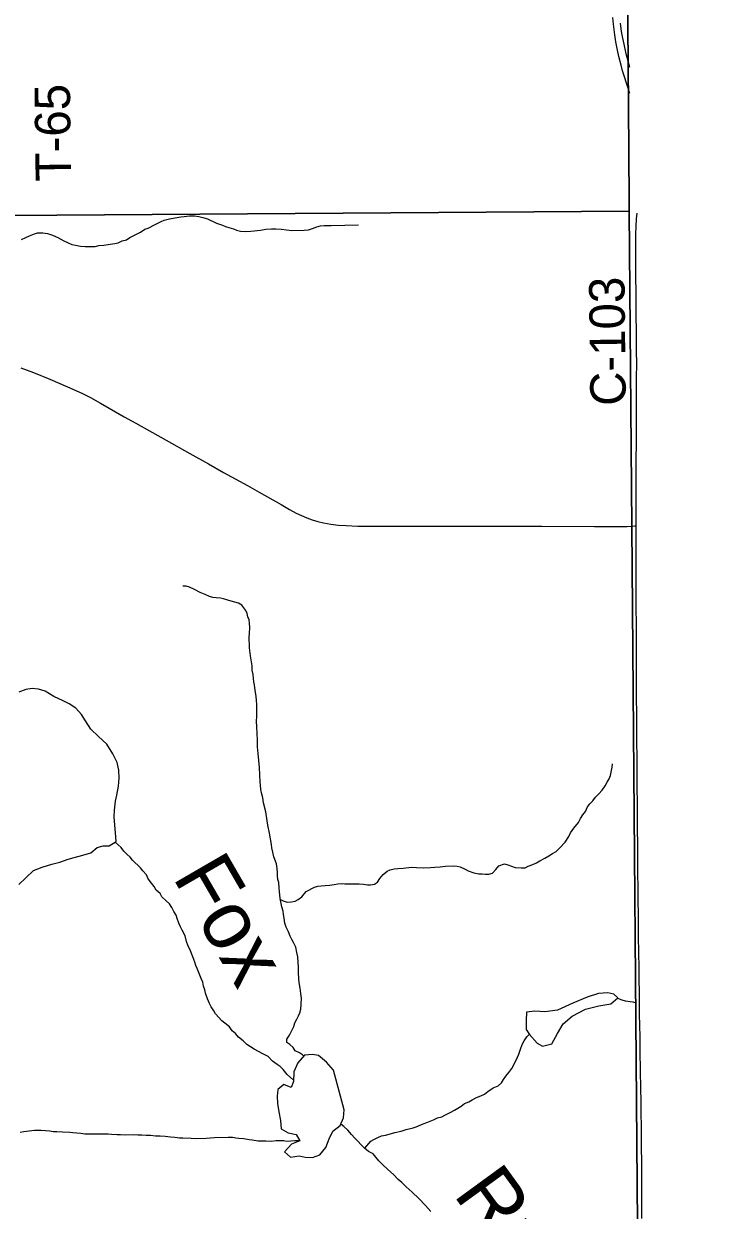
# Model space of a CAD drawing. Extents: x 1985906 to 2360102, y 891258 to 1222054.
# Drawn here: x 2198985 to 2204939, y 1049864 to 1059903 of the extents above; entities that cross this region are included whole.
import ezdxf

# ---------------------------------------------------------------- set-up
doc = ezdxf.new("R2010")
doc.units = 0
for name, color, linetype in [('GM_X_Adjacent_County', 7, 'Continuous'), ('GM_X_County', 7, 'Continuous'), ('GM_X_County_Road', 7, 'Continuous'), ('GM_X_County_Road_Text', 7, 'Continuous'), ('GM_X_Minor_Lake', 7, 'Continuous'), ('GM_X_Minor_River', 7, 'Continuous'), ('GM_X_Minor_River_Text', 7, 'Continuous'), ('GM_X_State_Route', 7, 'Continuous'), ('GM_X_Township', 7, 'Continuous'), ('GM_X_Township_Road_Text', 7, 'Continuous')]:
    doc.layers.add(name, color=color, linetype=linetype)

msp = doc.modelspace()

# ---------------------------------------------------------------- linework, layer by layer
at = {"layer": 'GM_X_Adjacent_County'}
msp.add_lwpolyline([(2204184, 1049044), (2204131, 1055650), (2204109, 1058317), (2204108, 1058407), (2204102, 1059211), (2204097, 1059892), (2204085, 1062073), (2204074, 1062671), (2204592, 1062652), (2205426, 1062621), (2210448, 1062486), (2212077, 1062442), (2214252, 1062298), (2216024, 1062234), (2218716, 1062135), (2224371, 1061928), (2226221, 1061860), (2226856, 1061837), (2228638, 1061772), (2234873, 1061544)], dxfattribs=at)
at = {"layer": 'GM_X_County'}
msp.add_lwpolyline([(2203986, 1071081), (2204018, 1068050), (2204019, 1067962), (2204061, 1063896), (2204074, 1062671), (2204085, 1062073), (2204097, 1059892), (2204102, 1059211), (2204108, 1058407), (2204109, 1058317), (2204131, 1055650), (2204184, 1049044)], dxfattribs=at)
at = {"layer": 'GM_X_County_Road'}
for points in [[(2204168, 1055655), (2204167, 1055666), (2204167, 1055731), (2204167, 1055881), (2204168, 1056027), (2204169, 1056157), (2204171, 1056412), (2204172, 1056582), (2204172, 1056795), (2204172, 1056893), (2204173, 1057040), (2204172, 1057122), (2204170, 1057269), (2204168, 1057467), (2204167, 1057549), (2204167, 1057643), (2204166, 1057746), (2204164, 1057826), (2204164, 1057925), (2204165, 1058025), (2204165, 1058078), (2204165, 1058124), (2204167, 1058188), (2204171, 1058253), (2204176, 1058300)], [(2198960, 1056990), (2199068, 1056951), (2199206, 1056896), (2199356, 1056830), (2199476, 1056776), (2199549, 1056740), (2199636, 1056693), (2199835, 1056578), (2199933, 1056522), (2200191, 1056379), (2200391, 1056267), (2200548, 1056178), (2200677, 1056107), (2200878, 1055995), (2200978, 1055939), (2201164, 1055835), (2201234, 1055794), (2201291, 1055763), (2201335, 1055741), (2201380, 1055722), (2201426, 1055706), (2201473, 1055692), (2201521, 1055681), (2201585, 1055670), (2201650, 1055661), (2201715, 1055656), (2201813, 1055653), (2201945, 1055652), (2202076, 1055652), (2202191, 1055652), (2202355, 1055651), (2202731, 1055651), (2202879, 1055651), (2202977, 1055651), (2203125, 1055651), (2203371, 1055651), (2203814, 1055649), (2203994, 1055649), (2204092, 1055650), (2204156, 1055654), (2204168, 1055655)], [(2204216, 1049793), (2204216, 1049891), (2204217, 1049989), (2204217, 1050186), (2204214, 1050481), (2204209, 1050776), (2204207, 1050902), (2204205, 1051039), (2204203, 1051219), (2204202, 1051284), (2204201, 1051331), (2204197, 1051524), (2204196, 1051606), (2204196, 1051704), (2204194, 1051819), (2204192, 1051933), (2204191, 1052029), (2204188, 1052196), (2204188, 1052278), (2204185, 1052573), (2204183, 1052737), (2204182, 1052868), (2204178, 1053180), (2204178, 1053278), (2204176, 1053475), (2204176, 1053623), (2204174, 1053901), (2204173, 1054033), (2204172, 1054229), (2204172, 1054475), (2204171, 1054623), (2204170, 1054787), (2204169, 1055000), (2204168, 1055279), (2204167, 1055410), (2204168, 1055558), (2204168, 1055605), (2204168, 1055655)]]:
    msp.add_lwpolyline(points, dxfattribs=at)
at = {"layer": 'GM_X_Minor_Lake'}
for points in [[(2198945, 1052620), (2199003, 1052675), (2199069, 1052739), (2199142, 1052766), (2199224, 1052791), (2199290, 1052809), (2199360, 1052834), (2199412, 1052848), (2199484, 1052867), (2199554, 1052889), (2199606, 1052934), (2199658, 1052948), (2199708, 1052947), (2199768, 1052983), (2199763, 1053056), (2199757, 1053122), (2199750, 1053192), (2199752, 1053248), (2199761, 1053324), (2199773, 1053376), (2199786, 1053453), (2199794, 1053519), (2199789, 1053587), (2199775, 1053651), (2199740, 1053725), (2199689, 1053807), (2199619, 1053871), (2199552, 1053934), (2199508, 1054006), (2199473, 1054058), (2199425, 1054112), (2199371, 1054149), (2199320, 1054173), (2199240, 1054211), (2199167, 1054256), (2199109, 1054274), (2199057, 1054277), (2199003, 1054269), (2198945, 1054246)], [(2203331, 1051278), (2203375, 1051252), (2203455, 1051271), (2203503, 1051360), (2203550, 1051440), (2203626, 1051505), (2203739, 1051564), (2203851, 1051593), (2203953, 1051610), (2204013, 1051662), (2203979, 1051692), (2203927, 1051702), (2203850, 1051697), (2203753, 1051668), (2203633, 1051615), (2203503, 1051556), (2203395, 1051543), (2203309, 1051547), (2203241, 1051540), (2203237, 1051470), (2203238, 1051394), (2203266, 1051352)], [(2203266, 1051352), (2203331, 1051278)], [(2201608, 1051050), (2201546, 1051118), (2201479, 1051172), (2201429, 1051183), (2201361, 1051175), (2201304, 1051112), (2201272, 1051036), (2201267, 1050953), (2201247, 1050903), (2201187, 1050927), (2201135, 1050886), (2201131, 1050828), (2201134, 1050766), (2201144, 1050696), (2201157, 1050624), (2201164, 1050553), (2201222, 1050520), (2201292, 1050504), (2201322, 1050450), (2201251, 1050424), (2201191, 1050359), (2201243, 1050313), (2201315, 1050324), (2201368, 1050312), (2201428, 1050309), (2201492, 1050333), (2201543, 1050396), (2201571, 1050468), (2201600, 1050533), (2201664, 1050581), (2201691, 1050646), (2201697, 1050714)], [(2201697, 1050714), (2201608, 1051050)]]:
    msp.add_lwpolyline(points, dxfattribs=at)
at = {"layer": 'GM_X_Minor_River'}
for points in [[(2198966, 1058076), (2199003, 1058095), (2199033, 1058109), (2199075, 1058126), (2199101, 1058133), (2199147, 1058133), (2199186, 1058128), (2199230, 1058115), (2199275, 1058094), (2199324, 1058067), (2199356, 1058053), (2199392, 1058036), (2199423, 1058030), (2199465, 1058021), (2199505, 1058018), (2199590, 1058019), (2199622, 1058026), (2199664, 1058029), (2199716, 1058038), (2199756, 1058043), (2199784, 1058049), (2199818, 1058066), (2199854, 1058075), (2199884, 1058095), (2199918, 1058112), (2199973, 1058139), (2200009, 1058164), (2200037, 1058173), (2200097, 1058204), (2200148, 1058229), (2200174, 1058240), (2200218, 1058252), (2200266, 1058261), (2200316, 1058270), (2200343, 1058271), (2200389, 1058276), (2200431, 1058277), (2200467, 1058271), (2200501, 1058262), (2200540, 1058253), (2200617, 1058216), (2200668, 1058197), (2200694, 1058187), (2200722, 1058178), (2200761, 1058166), (2200787, 1058157), (2200821, 1058149), (2200863, 1058146), (2200908, 1058149), (2200934, 1058150), (2200962, 1058152), (2200988, 1058155), (2201034, 1058164), (2201082, 1058168), (2201120, 1058167), (2201167, 1058164), (2201209, 1058159), (2201253, 1058154), (2201358, 1058156), (2201394, 1058160), (2201428, 1058169), (2201466, 1058184), (2201498, 1058193), (2201528, 1058195), (2201560, 1058196), (2201586, 1058196), (2201817, 1058201)], [(2200676, 1055036), (2200650, 1055042), (2200614, 1055045), (2200586, 1055049), (2200557, 1055056), (2200521, 1055074), (2200478, 1055091), (2200430, 1055116), (2200389, 1055135), (2200359, 1055143), (2200331, 1055144)], [(2201355, 1051168), (2201344, 1051179), (2201318, 1051195), (2201283, 1051214), (2201264, 1051240), (2201238, 1051266), (2201211, 1051283), (2201211, 1051311), (2201234, 1051346), (2201252, 1051380), (2201271, 1051419), (2201280, 1051449), (2201296, 1051480), (2201311, 1051508), (2201323, 1051535), (2201330, 1051565), (2201334, 1051607), (2201335, 1051659), (2201330, 1051699), (2201325, 1051744), (2201318, 1051774), (2201314, 1051816), (2201310, 1051882), (2201311, 1051924), (2201309, 1051960), (2201304, 1052008), (2201295, 1052046), (2201288, 1052090), (2201267, 1052128), (2201253, 1052156), (2201240, 1052182), (2201225, 1052220), (2201205, 1052260), (2201194, 1052292), (2201189, 1052336), (2201184, 1052366), (2201180, 1052394), (2201169, 1052430), (2201160, 1052474), (2201156, 1052502), (2201150, 1052562), (2201148, 1052590), (2201143, 1052636), (2201136, 1052662), (2201132, 1052692), (2201133, 1052720), (2201129, 1052756), (2201124, 1052795), (2201103, 1052854), (2201094, 1052894), (2201085, 1052930), (2201082, 1052958), (2201065, 1053053), (2201051, 1053121), (2201046, 1053159), (2201033, 1053235), (2201013, 1053311), (2201008, 1053353), (2201000, 1053383), (2200991, 1053425), (2200988, 1053459), (2200986, 1053485), (2200983, 1053549), (2200979, 1053610), (2200974, 1053670), (2200969, 1053728), (2200964, 1053784), (2200963, 1053840), (2200960, 1053898), (2200957, 1053955), (2200956, 1054003), (2200957, 1054041), (2200958, 1054083), (2200958, 1054109), (2200957, 1054144), (2200954, 1054176), (2200952, 1054212), (2200945, 1054262), (2200938, 1054308), (2200933, 1054336), (2200931, 1054362), (2200926, 1054398), (2200919, 1054432), (2200917, 1054470), (2200903, 1054554), (2200897, 1054623), (2200895, 1054655), (2200894, 1054683), (2200894, 1054713), (2200895, 1054745), (2200900, 1054793), (2200897, 1054832), (2200893, 1054858), (2200882, 1054884), (2200876, 1054912), (2200865, 1054939), (2200832, 1054983), (2200802, 1054999), (2200741, 1055017), (2200713, 1055027), (2200676, 1055036)], [(2201157, 1052493), (2201182, 1052482), (2201214, 1052471), (2201251, 1052473), (2201283, 1052480), (2201309, 1052493), (2201338, 1052517), (2201376, 1052560), (2201445, 1052598), (2201475, 1052606), (2201503, 1052609), (2201535, 1052612), (2201573, 1052614), (2201612, 1052619), (2201644, 1052626), (2201676, 1052628), (2201702, 1052627), (2201730, 1052625), (2201766, 1052626), (2201824, 1052625), (2201861, 1052622), (2201895, 1052618), (2201921, 1052617), (2201953, 1052622), (2201979, 1052640), (2202000, 1052671), (2202026, 1052705), (2202062, 1052734), (2202087, 1052743), (2202121, 1052753), (2202152, 1052756), (2202196, 1052759), (2202266, 1052766), (2202310, 1052765), (2202370, 1052762), (2202427, 1052763), (2202463, 1052766), (2202509, 1052769), (2202555, 1052774), (2202621, 1052779), (2202652, 1052776), (2202678, 1052770), (2202720, 1052751), (2202747, 1052737), (2202795, 1052720), (2202836, 1052709), (2202864, 1052709), (2202890, 1052708), (2202922, 1052708), (2202952, 1052715), (2202980, 1052746), (2203005, 1052778), (2203055, 1052795), (2203081, 1052786), (2203112, 1052776), (2203144, 1052765), (2203194, 1052760), (2203229, 1052760), (2203254, 1052775), (2203294, 1052788), (2203324, 1052804), (2203352, 1052821), (2203396, 1052842), (2203428, 1052863), (2203461, 1052881), (2203491, 1052900), (2203521, 1052929), (2203566, 1052978), (2203597, 1053027), (2203611, 1053057), (2203640, 1053098), (2203679, 1053145), (2203697, 1053177), (2203716, 1053210), (2203738, 1053238), (2203757, 1053277), (2203777, 1053303), (2203802, 1053328), (2203824, 1053359), (2203852, 1053387), (2203879, 1053418), (2203907, 1053455), (2203922, 1053485), (2203940, 1053513), (2203951, 1053542), (2203964, 1053612), (2203967, 1053641)], [(2201267, 1050965), (2201215, 1051012), (2201180, 1051056), (2201155, 1051081), (2201129, 1051097), (2201090, 1051124), (2201055, 1051164), (2201008, 1051187), (2200935, 1051226), (2200874, 1051267), (2200841, 1051298), (2200803, 1051328), (2200776, 1051359), (2200749, 1051383), (2200726, 1051415), (2200688, 1051448), (2200661, 1051466), (2200608, 1051525), (2200593, 1051551), (2200572, 1051584), (2200556, 1051614), (2200541, 1051654), (2200524, 1051700), (2200519, 1051728), (2200507, 1051760), (2200500, 1051794), (2200487, 1051824), (2200452, 1051908), (2200443, 1051934), (2200433, 1051962), (2200416, 1052009), (2200405, 1052037), (2200394, 1052067), (2200378, 1052099), (2200363, 1052139), (2200350, 1052187), (2200325, 1052235), (2200312, 1052263), (2200297, 1052294), (2200285, 1052332), (2200276, 1052360), (2200255, 1052392), (2200239, 1052426), (2200218, 1052456), (2200191, 1052483), (2200155, 1052515), (2200140, 1052545), (2200107, 1052572), (2200088, 1052604), (2200054, 1052645), (2200035, 1052673), (2200024, 1052701), (2199993, 1052735), (2199973, 1052760), (2199905, 1052825), (2199885, 1052851), (2199858, 1052877), (2199833, 1052902), (2199811, 1052932), (2199758, 1052977)], [(2204010, 1051659), (2204048, 1051645), (2204074, 1051637), (2204139, 1051627), (2204168, 1051618)], [(2201872, 1050388), (2201923, 1050449), (2201949, 1050462), (2201981, 1050480), (2202012, 1050493), (2202046, 1050500), (2202078, 1050508), (2202126, 1050523), (2202180, 1050532), (2202222, 1050547), (2202280, 1050562), (2202306, 1050571), (2202366, 1050596), (2202396, 1050607), (2202424, 1050617), (2202454, 1050630), (2202488, 1050645), (2202522, 1050655), (2202548, 1050668), (2202593, 1050691), (2202631, 1050710), (2202687, 1050745), (2202715, 1050768), (2202752, 1050782), (2202780, 1050799), (2202818, 1050818), (2202854, 1050832), (2202884, 1050847), (2202914, 1050868), (2202957, 1050899), (2202999, 1050916), (2203029, 1050942), (2203046, 1050971), (2203066, 1050997), (2203089, 1051030), (2203115, 1051064), (2203140, 1051111), (2203163, 1051158), (2203175, 1051184), (2203190, 1051227), (2203203, 1051265), (2203221, 1051298), (2203244, 1051332), (2203264, 1051355)], [(2202431, 1049852), (2202384, 1049903), (2202328, 1049962), (2202271, 1050016), (2202222, 1050061), (2202185, 1050098), (2202154, 1050124), (2202113, 1050167), (2202066, 1050209), (2202021, 1050250), (2201990, 1050281), (2201966, 1050313), (2201941, 1050341), (2201902, 1050362), (2201870, 1050390), (2201837, 1050419), (2201814, 1050445), (2201788, 1050473), (2201759, 1050506), (2201728, 1050542), (2201693, 1050573), (2201668, 1050592)], [(2201321, 1050450), (2201278, 1050451), (2201246, 1050448), (2201211, 1050445), (2201185, 1050451), (2201151, 1050452), (2201121, 1050450), (2201079, 1050447), (2201035, 1050448), (2201006, 1050448), (2200968, 1050449), (2200918, 1050458), (2200892, 1050461), (2200849, 1050469), (2200805, 1050472), (2200779, 1050475), (2200753, 1050479), (2200714, 1050480), (2200600, 1050478), (2200562, 1050473), (2200530, 1050471), (2200447, 1050469), (2200403, 1050470), (2200331, 1050473), (2200303, 1050474), (2200264, 1050480), (2200226, 1050483), (2200182, 1050488), (2200141, 1050491), (2200099, 1050492), (2200059, 1050496), (2200021, 1050497), (2199985, 1050498), (2199952, 1050500), (2199912, 1050501), (2199848, 1050500), (2199804, 1050503), (2199777, 1050502), (2199727, 1050505), (2199701, 1050507), (2199649, 1050508), (2199607, 1050507), (2199562, 1050508), (2199534, 1050508), (2199502, 1050509), (2199468, 1050513), (2199401, 1050519), (2199375, 1050521), (2199313, 1050524), (2199265, 1050527), (2199234, 1050528), (2199206, 1050532), (2199134, 1050538), (2199075, 1050539), (2199031, 1050534), (2198987, 1050527), (2198955, 1050521)]]:
    msp.add_lwpolyline(points, dxfattribs=at)
at = {"layer": 'GM_X_State_Route'}
for points in [[(2204114, 1059313), (2204065, 1059463), (2204053, 1059505), (2204040, 1059551), (2204022, 1059626), (2204011, 1059680), (2203997, 1059749), (2203988, 1059809), (2203976, 1059900), (2203970, 1059956)], [(2204114, 1059532), (2204100, 1059585), (2204083, 1059647), (2204065, 1059729), (2204054, 1059781), (2204044, 1059837), (2204034, 1059908)]]:
    msp.add_lwpolyline(points, dxfattribs=at)
at = {"layer": 'GM_X_Township'}
for points in [[(2203986, 1071081), (2204018, 1068050), (2204019, 1067962), (2204061, 1063896), (2204074, 1062671), (2204085, 1062073), (2204097, 1059892), (2204102, 1059211), (2204108, 1058407), (2204109, 1058317), (2198861, 1058280), (2193524, 1058242), (2188556, 1058206), (2188290, 1058216), (2188097, 1058215), (2185407, 1058180), (2182963, 1058138), (2182100, 1058133), (2181857, 1058132), (2180318, 1058116), (2179219, 1058101), (2174973, 1058037)], [(2174973, 1058037), (2179219, 1058101), (2180318, 1058116), (2181857, 1058132), (2182100, 1058133), (2182963, 1058138), (2185407, 1058180), (2188097, 1058215), (2188290, 1058216), (2188556, 1058206), (2193524, 1058242), (2198861, 1058280), (2204109, 1058317), (2204131, 1055650), (2204184, 1049044)]]:
    msp.add_lwpolyline(points, dxfattribs=at)

# ---------------------------------------------------------------- texts
at = {"layer": 'GM_X_County_Road_Text'}
msp.add_text('C-103', height=300, rotation=90.6595, dxfattribs=at).set_placement((2204081, 1056671))
at = {"layer": 'GM_X_Minor_River_Text'}
for s, rotation, p in [('Fox', 300.094, (2200240, 1052685)), ('Run', 306.0939, (2202614, 1049999))]:
    msp.add_text(s, height=500.2, rotation=rotation, dxfattribs=at).set_placement(p)
at = {"layer": 'GM_X_Township_Road_Text'}
msp.add_text('T-65', height=300, rotation=90.6974, dxfattribs=at).set_placement((2199386, 1058570))

doc.saveas('drawing.dxf')
